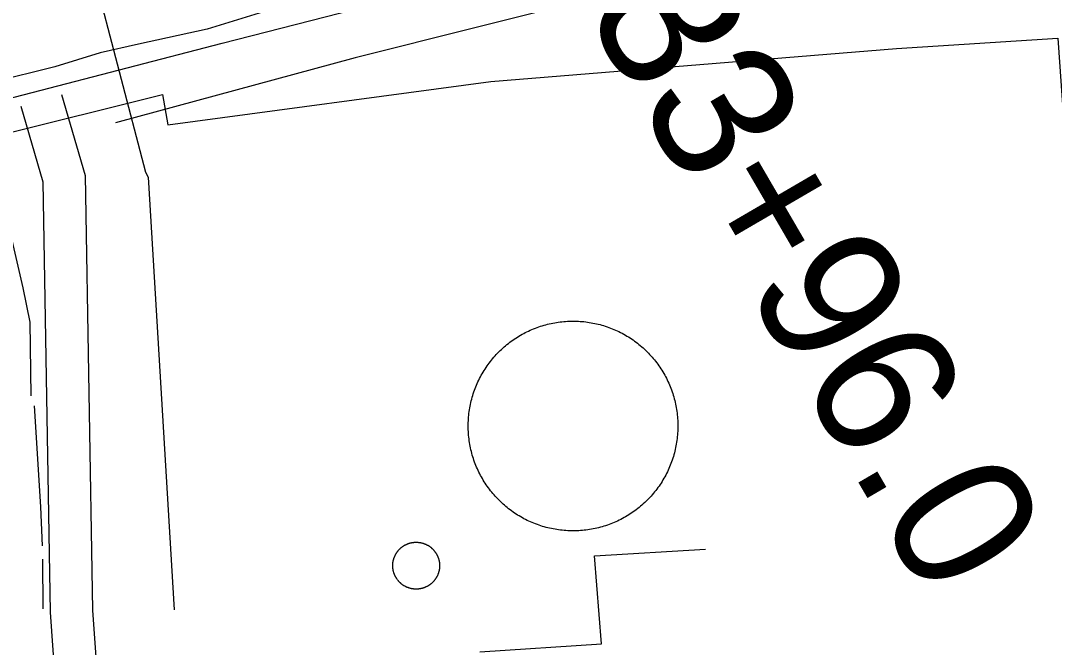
# Model space of a CAD drawing. Extents: x 3598634 to 3636690, y 517270 to 542944.
# Drawn here: x 3617770 to 3618503, y 533730 to 534174 of the extents above; entities that cross this region are included whole.
import ezdxf

# ---------------------------------------------------------------- set-up
doc = ezdxf.new("R2010")
doc.units = 0
for name, color, linetype in [('V-DOMW-TANK', 7, 'Continuous'), ('V-LEVE-TOET', 7, 'Continuous'), ('V-ROAD-CNTR', 7, 'Continuous'), ('V-SITE-OTLN', 7, 'Continuous'), ('V-SURV-IDEN', 7, 'Continuous'), ('V-TOPO-SHOR', 7, 'Continuous'), ('V-UTIL-LINE', 7, 'Continuous')]:
    doc.layers.add(name, color=color, linetype=linetype)

msp = doc.modelspace()

# ---------------------------------------------------------------- linework, layer by layer
at = {"layer": 'V-DOMW-TANK'}
for points in [[(3618092.22, 533913.24), (3618092.7, 533914.44), (3618093.19, 533915.65), (3618093.71, 533916.83), (3618094.24, 533918.02), (3618094.8, 533919.19), (3618095.38, 533920.35), (3618095.98, 533921.5), (3618096.59, 533922.64), (3618097.23, 533923.78), (3618097.89, 533924.9), (3618098.56, 533926), (3618099.26, 533927.1), (3618099.98, 533928.18), (3618100.71, 533929.25), (3618101.46, 533930.31), (3618102.23, 533931.35), (3618103.02, 533932.39), (3618103.83, 533933.4), (3618104.65, 533934.41), (3618105.49, 533935.39), (3618106.35, 533936.37), (3618107.23, 533937.33), (3618108.12, 533938.27), (3618109.03, 533939.2), (3618109.95, 533940.11), (3618110.89, 533941), (3618111.85, 533941.88), (3618112.82, 533942.74), (3618113.81, 533943.59), (3618114.8, 533944.42), (3618115.82, 533945.22), (3618116.85, 533946.02), (3618117.89, 533946.79), (3618118.94, 533947.54), (3618120.01, 533948.28), (3618121.09, 533949), (3618122.19, 533949.7), (3618123.29, 533950.38), (3618124.41, 533951.04), (3618125.54, 533951.68), (3618126.68, 533952.3), (3618127.83, 533952.9), (3618128.99, 533953.48), (3618130.16, 533954.04), (3618131.34, 533954.58), (3618132.53, 533955.1), (3618133.73, 533955.6), (3618134.94, 533956.08), (3618136.15, 533956.53), (3618137.37, 533956.97), (3618138.6, 533957.38), (3618139.84, 533957.77), (3618141.09, 533958.15), (3618142.34, 533958.49), (3618143.59, 533958.82), (3618144.85, 533959.12), (3618146.12, 533959.41), (3618147.39, 533959.67), (3618148.67, 533959.91), (3618149.95, 533960.12)], [(3618149.95, 533960.12), (3618151.23, 533960.32), (3618152.52, 533960.49), (3618153.81, 533960.64), (3618155.1, 533960.76), (3618156.39, 533960.87), (3618157.69, 533960.95), (3618158.98, 533961.01), (3618160.28, 533961.04), (3618161.58, 533961.06), (3618162.88, 533961.05), (3618164.18, 533961.01), (3618165.47, 533960.96), (3618166.77, 533960.88), (3618168.06, 533960.78), (3618169.36, 533960.66), (3618170.64, 533960.52), (3618171.93, 533960.35), (3618173.22, 533960.16), (3618174.5, 533959.95), (3618175.77, 533959.71), (3618177.05, 533959.45), (3618178.31, 533959.17), (3618179.58, 533958.87), (3618180.83, 533958.55), (3618182.08, 533958.2), (3618183.33, 533957.84), (3618184.57, 533957.45), (3618185.8, 533957.04), (3618187.02, 533956.61), (3618188.24, 533956.15), (3618189.45, 533955.68), (3618190.65, 533955.19), (3618191.84, 533954.67), (3618193.02, 533954.13), (3618194.19, 533953.58), (3618195.35, 533953), (3618196.51, 533952.4), (3618197.65, 533951.78), (3618198.78, 533951.15), (3618199.9, 533950.49), (3618201, 533949.81), (3618202.1, 533949.12), (3618203.18, 533948.4), (3618204.26, 533947.67), (3618205.31, 533946.92), (3618206.36, 533946.15), (3618207.39, 533945.36), (3618208.41, 533944.55), (3618209.41, 533943.73), (3618210.4, 533942.89), (3618211.37, 533942.03), (3618212.33, 533941.15), (3618213.27, 533940.26), (3618214.2, 533939.35), (3618215.11, 533938.43), (3618216, 533937.49), (3618216.88, 533936.53), (3618217.74, 533935.56), (3618218.59, 533934.57), (3618219.42, 533933.57), (3618220.23, 533932.56), (3618221.02, 533931.53), (3618221.79, 533930.49), (3618222.55, 533929.43), (3618223.28, 533928.36), (3618224, 533927.28), (3618224.7, 533926.19), (3618225.38, 533925.08), (3618226.04, 533923.97), (3618226.68, 533922.84), (3618227.3, 533921.7), (3618227.9, 533920.55), (3618228.48, 533919.39), (3618229.04, 533918.21), (3618229.58, 533917.04), (3618230.1, 533915.85), (3618230.6, 533914.65), (3618231.08, 533913.44), (3618231.54, 533912.22), (3618231.97, 533911), (3618232.39, 533909.77), (3618232.78, 533908.53), (3618233.15, 533907.29), (3618233.5, 533906.04), (3618233.82, 533904.78), (3618234.13, 533903.52), (3618234.41, 533902.26), (3618234.67, 533900.98), (3618234.91, 533899.71), (3618235.12, 533898.43), (3618235.32, 533897.15), (3618235.49, 533895.86), (3618235.64, 533894.57), (3618235.77, 533893.28), (3618235.87, 533891.98), (3618235.95, 533890.69), (3618236.01, 533889.39), (3618236.04, 533888.09), (3618236.06, 533886.8), (3618236.05, 533885.5)], [(3618147.61, 533813.67), (3618146.34, 533813.92), (3618145.07, 533814.2), (3618143.81, 533814.5), (3618142.55, 533814.83), (3618141.3, 533815.17), (3618140.05, 533815.54), (3618138.81, 533815.93), (3618137.58, 533816.33), (3618136.36, 533816.77), (3618135.14, 533817.22), (3618133.93, 533817.69), (3618132.73, 533818.19), (3618131.54, 533818.7), (3618130.36, 533819.24), (3618129.19, 533819.8), (3618128.02, 533820.38), (3618126.87, 533820.97), (3618125.73, 533821.59), (3618124.6, 533822.23), (3618123.48, 533822.89), (3618122.37, 533823.56), (3618121.28, 533824.26), (3618120.2, 533824.97), (3618119.12, 533825.71), (3618118.07, 533826.46), (3618117.02, 533827.23), (3618115.99, 533828.02), (3618114.97, 533828.82), (3618113.97, 533829.65), (3618112.98, 533830.49), (3618112.01, 533831.35), (3618111.05, 533832.22), (3618110.11, 533833.12), (3618109.18, 533834.02), (3618108.27, 533834.95), (3618107.38, 533835.89), (3618106.5, 533836.84), (3618105.64, 533837.82), (3618104.79, 533838.8), (3618103.96, 533839.8), (3618103.15, 533840.82), (3618102.36, 533841.84), (3618101.59, 533842.89), (3618100.83, 533843.94), (3618100.1, 533845.01), (3618099.38, 533846.09), (3618098.68, 533847.19), (3618098, 533848.29), (3618097.34, 533849.41), (3618096.7, 533850.54), (3618096.08, 533851.68), (3618095.48, 533852.83), (3618094.9, 533853.99), (3618094.33, 533855.16), (3618093.8, 533856.34), (3618093.28, 533857.53), (3618092.78, 533858.73), (3618092.3, 533859.94), (3618091.85, 533861.15), (3618091.41, 533862.37), (3618091, 533863.6), (3618090.6, 533864.84), (3618090.23, 533866.08), (3618089.89, 533867.33), (3618089.56, 533868.59), (3618089.25, 533869.85), (3618088.97, 533871.12), (3618088.71, 533872.39), (3618088.47, 533873.67), (3618088.25, 533874.95), (3618088.06, 533876.23), (3618087.89, 533877.52), (3618087.74, 533878.81), (3618087.61, 533880.1), (3618087.51, 533881.39), (3618087.43, 533882.69), (3618087.37, 533883.98), (3618087.33, 533885.28), (3618087.33, 533886.58), (3618087.33, 533887.88), (3618087.36, 533889.18), (3618087.42, 533890.47), (3618087.5, 533891.77), (3618087.6, 533893.06), (3618087.72, 533894.35), (3618087.86, 533895.64), (3618088.03, 533896.93), (3618088.22, 533898.21), (3618088.43, 533899.49), (3618088.67, 533900.77), (3618088.93, 533902.04), (3618089.2, 533903.31), (3618089.5, 533904.57), (3618089.83, 533905.83), (3618090.17, 533907.08), (3618090.54, 533908.32), (3618090.93, 533909.56), (3618091.34, 533910.8), (3618091.77, 533912.02), (3618092.22, 533913.24)], [(3618236.05, 533885.5), (3618236.02, 533884.2), (3618235.96, 533882.91), (3618235.89, 533881.61), (3618235.79, 533880.32), (3618235.66, 533879.02), (3618235.52, 533877.73), (3618235.35, 533876.45), (3618235.16, 533875.16), (3618234.95, 533873.88), (3618234.71, 533872.6), (3618234.46, 533871.33), (3618234.18, 533870.07), (3618233.88, 533868.8), (3618233.55, 533867.55), (3618233.21, 533866.29), (3618232.84, 533865.05), (3618232.45, 533863.81), (3618232.04, 533862.58), (3618231.61, 533861.35), (3618231.16, 533860.14), (3618230.68, 533858.93), (3618230.19, 533857.73), (3618229.67, 533856.54), (3618229.14, 533855.36), (3618228.58, 533854.18), (3618228, 533853.02), (3618227.4, 533851.87), (3618226.79, 533850.73), (3618226.15, 533849.6), (3618225.49, 533848.48), (3618224.81, 533847.37), (3618224.12, 533846.27), (3618223.4, 533845.19), (3618222.67, 533844.12), (3618221.92, 533843.06), (3618221.15, 533842.02), (3618220.36, 533840.99), (3618219.55, 533839.97), (3618218.73, 533838.97), (3618217.89, 533837.98), (3618217.03, 533837.01), (3618216.15, 533836.05), (3618215.26, 533835.1), (3618214.35, 533834.18), (3618213.43, 533833.27), (3618212.49, 533832.37), (3618211.53, 533831.49), (3618210.56, 533830.63), (3618209.58, 533829.79), (3618208.58, 533828.96), (3618207.56, 533828.15), (3618206.53, 533827.36), (3618205.49, 533826.59), (3618204.44, 533825.83), (3618203.37, 533825.09), (3618202.29, 533824.38), (3618201.19, 533823.68), (3618200.09, 533823), (3618198.97, 533822.34), (3618197.84, 533821.7), (3618196.7, 533821.07), (3618195.55, 533820.47), (3618194.39, 533819.9), (3618193.22, 533819.33), (3618192.04, 533818.79), (3618190.85, 533818.28), (3618189.65, 533817.78), (3618188.44, 533817.3), (3618187.23, 533816.84), (3618186.01, 533816.41), (3618184.77, 533815.99), (3618183.54, 533815.6), (3618182.29, 533815.23), (3618181.04, 533814.88), (3618179.79, 533814.56), (3618178.53, 533814.25), (3618177.26, 533813.97), (3618175.99, 533813.71), (3618174.71, 533813.47), (3618173.43, 533813.25), (3618172.15, 533813.06), (3618170.86, 533812.89), (3618169.57, 533812.74), (3618168.28, 533812.61), (3618166.99, 533812.51), (3618165.69, 533812.43), (3618164.4, 533812.37), (3618163.1, 533812.33), (3618161.8, 533812.32), (3618160.5, 533812.33), (3618159.2, 533812.36), (3618157.91, 533812.42), (3618156.61, 533812.49), (3618155.32, 533812.59), (3618154.03, 533812.72), (3618152.74, 533812.86), (3618151.45, 533813.03), (3618150.16, 533813.22), (3618148.88, 533813.43), (3618147.61, 533813.67)], [(3618037.73, 533798.43), (3618037.92, 533798.65), (3618038.11, 533798.87), (3618038.31, 533799.08), (3618038.51, 533799.29), (3618038.72, 533799.49), (3618038.93, 533799.69), (3618039.14, 533799.89), (3618039.35, 533800.09), (3618039.57, 533800.28), (3618039.79, 533800.46), (3618040.02, 533800.65), (3618040.25, 533800.83), (3618040.48, 533801), (3618040.71, 533801.17), (3618040.95, 533801.34), (3618041.19, 533801.5), (3618041.43, 533801.66), (3618041.68, 533801.82), (3618041.93, 533801.97), (3618042.18, 533802.11), (3618042.43, 533802.25), (3618042.69, 533802.39), (3618042.95, 533802.52), (3618043.21, 533802.65), (3618043.47, 533802.77), (3618043.73, 533802.89), (3618044, 533803), (3618044.27, 533803.12), (3618044.54, 533803.22), (3618044.81, 533803.32), (3618045.08, 533803.42), (3618045.36, 533803.51), (3618045.64, 533803.59), (3618045.92, 533803.67), (3618046.2, 533803.75), (3618046.48, 533803.82), (3618046.76, 533803.88), (3618047.04, 533803.94), (3618047.33, 533804), (3618047.62, 533804.05), (3618047.9, 533804.1), (3618048.19, 533804.14), (3618048.48, 533804.17), (3618048.77, 533804.2), (3618049.05, 533804.23), (3618049.34, 533804.25), (3618049.63, 533804.27), (3618049.92, 533804.28), (3618050.21, 533804.28), (3618050.5, 533804.28), (3618050.79, 533804.28), (3618051.08, 533804.27), (3618051.37, 533804.26), (3618051.66, 533804.24), (3618051.95, 533804.21), (3618052.24, 533804.18), (3618052.53, 533804.15), (3618052.82, 533804.11), (3618053.1, 533804.06), (3618053.39, 533804.01), (3618053.67, 533803.96), (3618053.96, 533803.9), (3618054.24, 533803.83), (3618054.52, 533803.76), (3618054.8, 533803.69), (3618055.08, 533803.61), (3618055.36, 533803.53), (3618055.63, 533803.44), (3618055.91, 533803.34), (3618056.18, 533803.24), (3618056.45, 533803.14), (3618056.72, 533803.03), (3618056.99, 533802.92), (3618057.25, 533802.8), (3618057.52, 533802.68), (3618057.78, 533802.55), (3618058.04, 533802.42), (3618058.29, 533802.29), (3618058.55, 533802.15), (3618058.8, 533802), (3618059.05, 533801.85), (3618059.3, 533801.7), (3618059.54, 533801.55), (3618059.78, 533801.38), (3618060.02, 533801.22), (3618060.25, 533801.05), (3618060.49, 533800.87), (3618060.71, 533800.69), (3618060.94, 533800.51), (3618061.16, 533800.32), (3618061.38, 533800.13), (3618061.6, 533799.94), (3618061.81, 533799.74), (3618062.02, 533799.54), (3618062.23, 533799.33), (3618062.43, 533799.13), (3618062.63, 533798.92), (3618062.82, 533798.7), (3618063.01, 533798.48), (3618063.2, 533798.26)], [(3618034.74, 533782.08), (3618034.64, 533782.35), (3618034.55, 533782.63), (3618034.47, 533782.9), (3618034.38, 533783.18), (3618034.31, 533783.46), (3618034.24, 533783.75), (3618034.17, 533784.03), (3618034.11, 533784.31), (3618034.06, 533784.6), (3618034, 533784.88), (3618033.96, 533785.17), (3618033.92, 533785.46), (3618033.88, 533785.74), (3618033.85, 533786.03), (3618033.83, 533786.32), (3618033.81, 533786.61), (3618033.79, 533786.9), (3618033.78, 533787.19), (3618033.77, 533787.48), (3618033.77, 533787.77), (3618033.78, 533788.06), (3618033.78, 533788.35), (3618033.8, 533788.64), (3618033.82, 533788.93), (3618033.84, 533789.22), (3618033.87, 533789.51), (3618033.91, 533789.8), (3618033.95, 533790.08), (3618033.99, 533790.37), (3618034.04, 533790.66), (3618034.1, 533790.94), (3618034.16, 533791.23), (3618034.22, 533791.51), (3618034.29, 533791.79), (3618034.37, 533792.07), (3618034.45, 533792.35), (3618034.53, 533792.63), (3618034.62, 533792.9), (3618034.71, 533793.18), (3618034.81, 533793.45), (3618034.92, 533793.72), (3618035.02, 533793.99), (3618035.14, 533794.26), (3618035.25, 533794.52), (3618035.38, 533794.79), (3618035.5, 533795.05), (3618035.63, 533795.31), (3618035.77, 533795.56), (3618035.91, 533795.82), (3618036.05, 533796.07), (3618036.2, 533796.32), (3618036.35, 533796.56), (3618036.51, 533796.81), (3618036.67, 533797.05), (3618036.84, 533797.29), (3618037.01, 533797.52), (3618037.18, 533797.75), (3618037.36, 533797.98), (3618037.54, 533798.21), (3618037.73, 533798.43)], [(3618063.2, 533798.26), (3618063.38, 533798.04), (3618063.56, 533797.81), (3618063.73, 533797.58), (3618063.91, 533797.34), (3618064.07, 533797.1), (3618064.24, 533796.86), (3618064.39, 533796.62), (3618064.55, 533796.38), (3618064.7, 533796.13), (3618064.84, 533795.88), (3618064.98, 533795.62), (3618065.12, 533795.37), (3618065.25, 533795.11), (3618065.38, 533794.85), (3618065.51, 533794.59), (3618065.62, 533794.32), (3618065.74, 533794.06), (3618065.85, 533793.79), (3618065.95, 533793.52), (3618066.05, 533793.24), (3618066.15, 533792.97), (3618066.24, 533792.69), (3618066.32, 533792.42), (3618066.4, 533792.14), (3618066.48, 533791.86), (3618066.55, 533791.57), (3618066.62, 533791.29), (3618066.68, 533791.01), (3618066.73, 533790.72), (3618066.78, 533790.44), (3618066.83, 533790.15), (3618066.87, 533789.86), (3618066.91, 533789.58), (3618066.94, 533789.29), (3618066.96, 533789), (3618066.98, 533788.71), (3618067, 533788.42), (3618067.01, 533788.13), (3618067.02, 533787.84), (3618067.02, 533787.55), (3618067.01, 533787.26), (3618067, 533786.97), (3618066.99, 533786.68), (3618066.97, 533786.39), (3618066.94, 533786.1), (3618066.92, 533785.81), (3618066.88, 533785.53), (3618066.84, 533785.24), (3618066.79, 533784.95), (3618066.75, 533784.67), (3618066.69, 533784.38), (3618066.63, 533784.1), (3618066.57, 533783.82), (3618066.5, 533783.53), (3618066.42, 533783.25), (3618066.34, 533782.97), (3618066.26, 533782.7), (3618066.17, 533782.42), (3618066.08, 533782.15), (3618065.98, 533781.87), (3618065.87, 533781.6), (3618065.77, 533781.33), (3618065.65, 533781.07), (3618065.53, 533780.8), (3618065.41, 533780.54), (3618065.28, 533780.28), (3618065.16, 533780.02), (3618065.02, 533779.76), (3618064.88, 533779.5), (3618064.73, 533779.25), (3618064.59, 533779.01), (3618064.43, 533778.76), (3618064.27, 533778.52), (3618064.11, 533778.28), (3618063.95, 533778.04), (3618063.78, 533777.8), (3618063.6, 533777.57), (3618063.43, 533777.34), (3618063.24, 533777.11), (3618063.06, 533776.89), (3618062.87, 533776.67), (3618062.67, 533776.46), (3618062.48, 533776.24), (3618062.28, 533776.04), (3618062.07, 533775.83), (3618061.86, 533775.63), (3618061.65, 533775.43), (3618061.43, 533775.23), (3618061.22, 533775.04), (3618060.99, 533774.86), (3618060.77, 533774.68), (3618060.54, 533774.49), (3618060.31, 533774.32), (3618060.07, 533774.15), (3618059.84, 533773.98), (3618059.6, 533773.82), (3618059.35, 533773.66), (3618059.11, 533773.51), (3618058.86, 533773.36), (3618058.61, 533773.21)], [(3618058.61, 533773.21), (3618058.36, 533773.07), (3618058.1, 533772.93), (3618057.84, 533772.8), (3618057.58, 533772.67), (3618057.32, 533772.55), (3618057.05, 533772.43), (3618056.79, 533772.32), (3618056.52, 533772.21), (3618056.25, 533772.1), (3618055.98, 533772), (3618055.7, 533771.91), (3618055.43, 533771.82), (3618055.15, 533771.73), (3618054.87, 533771.65), (3618054.59, 533771.58), (3618054.31, 533771.51), (3618054.03, 533771.44), (3618053.74, 533771.38), (3618053.46, 533771.32), (3618053.17, 533771.27), (3618052.89, 533771.23), (3618052.6, 533771.19), (3618052.31, 533771.15), (3618052.02, 533771.12), (3618051.73, 533771.09), (3618051.44, 533771.07), (3618051.15, 533771.06), (3618050.86, 533771.05), (3618050.57, 533771.04), (3618050.29, 533771.04), (3618049.99, 533771.04), (3618049.7, 533771.05), (3618049.41, 533771.07), (3618049.12, 533771.09), (3618048.83, 533771.11), (3618048.55, 533771.14), (3618048.26, 533771.18), (3618047.97, 533771.22), (3618047.68, 533771.26), (3618047.4, 533771.31), (3618047.12, 533771.36), (3618046.83, 533771.42), (3618046.55, 533771.49), (3618046.27, 533771.56), (3618045.99, 533771.63), (3618045.71, 533771.71), (3618045.43, 533771.8), (3618045.15, 533771.89), (3618044.88, 533771.98), (3618044.61, 533772.08), (3618044.33, 533772.18), (3618044.06, 533772.29), (3618043.8, 533772.4), (3618043.53, 533772.52), (3618043.27, 533772.64), (3618043.01, 533772.77), (3618042.75, 533772.9), (3618042.49, 533773.04), (3618042.24, 533773.18), (3618041.99, 533773.32), (3618041.74, 533773.47), (3618041.49, 533773.62), (3618041.25, 533773.78), (3618041.01, 533773.94), (3618040.77, 533774.11), (3618040.54, 533774.28), (3618040.3, 533774.45), (3618040.07, 533774.63), (3618039.85, 533774.81), (3618039.62, 533775), (3618039.41, 533775.19), (3618039.19, 533775.38), (3618038.98, 533775.58), (3618038.77, 533775.78), (3618038.56, 533775.99), (3618038.36, 533776.19), (3618038.16, 533776.4), (3618037.97, 533776.62), (3618037.78, 533776.84), (3618037.59, 533777.06), (3618037.41, 533777.29), (3618037.23, 533777.51), (3618037.05, 533777.74), (3618036.88, 533777.98), (3618036.71, 533778.22), (3618036.55, 533778.46), (3618036.39, 533778.7), (3618036.24, 533778.95), (3618036.09, 533779.2), (3618035.94, 533779.45), (3618035.8, 533779.7), (3618035.67, 533779.95), (3618035.53, 533780.21), (3618035.4, 533780.47), (3618035.28, 533780.73), (3618035.17, 533781), (3618035.05, 533781.27), (3618034.94, 533781.54), (3618034.84, 533781.81), (3618034.74, 533782.08)]]:
    msp.add_lwpolyline(points, dxfattribs=at)
at = {"layer": 'V-LEVE-TOET'}
msp.add_lwpolyline([(3618680.87, 534323.68), (3618547.71, 534303.76), (3618486.75, 534295.91), (3618444.42, 534289.17), (3618417.44, 534286.44), (3618381.47, 534282.8), (3618349.62, 534278.95), (3618316.72, 534268.27), (3618269.45, 534259.03), (3618220.8, 534249.85), (3618179.16, 534243.07), (3618125.32, 534226.6), (3618082.67, 534213.67), (3618038.58, 534199.45), (3617992.71, 534190.82), (3617948.22, 534182.12), (3617902.07, 534168), (3617853.35, 534157.46), (3617826.2, 534151.3), (3617794.02, 534141.27), (3617750.11, 534130.47)], dxfattribs=at)
at = {"layer": 'V-ROAD-CNTR'}
for points in [[(3616663.15, 533828.94), (3616874.85, 533888.05), (3617143.58, 533957.44), (3617424.76, 534026.34), (3617629.38, 534082.18), (3617710.24, 534105.61), (3617912.76, 534158.13), (3618143.11, 534217.25)], [(3617798.76, 534121.78), (3617815.51, 534064.31), (3617820.82, 533756.05), (3617826.61, 533673.28)], [(3617769.95, 534113.39), (3617785.58, 534059.78), (3617790.84, 533754.74), (3617808.73, 533499.18), (3617830.43, 533192.35), (3617835.37, 533095.63)]]:
    msp.add_lwpolyline(points, dxfattribs=at)
at = {"layer": 'V-SITE-OTLN'}
msp.add_lwpolyline([(3616721.16, 533632.58), (3616899.8, 533698.2), (3616988.87, 533732.75), (3616986.46, 533784.8), (3616974.05, 533889.9), (3617157.9, 533936.71), (3617509.62, 534027.02), (3617753.55, 534092.7), (3617870.5, 534121.67), (3617874.2, 534100.18), (3618103.26, 534130.89), (3618391.04, 534154.43), (3618505.49, 534161.54), (3618526.47, 533864.27), (3618538.2, 533706.29), (3618568.57, 533708.84), (3618569.87, 533688.91)], dxfattribs=at)
at = {"layer": 'V-TOPO-SHOR'}
msp.add_line((3617785.36, 533792.16), (3617785.6, 533757.1), dxfattribs=at)
for points in [[(3618178.77, 534190.97), (3618007.02, 534147.74), (3617837.19, 534101.66)], [(3617762.91, 534021.47), (3617771.3, 533984.61), (3617776.23, 533960.31), (3617776.95, 533908.04)], [(3617779.33, 533901.05), (3617783.86, 533829.35), (3617785.17, 533801.79)]]:
    msp.add_lwpolyline(points, dxfattribs=at)
at = {"layer": 'V-UTIL-LINE'}
for points in [[(3617821.03, 534209.73), (3617858.36, 534066.62), (3617860.25, 534063.08), (3617878.75, 533756.37)], [(3618095.5, 533726.52), (3618181.88, 533732.36), (3618176.85, 533794.6), (3618255.6, 533799.46)]]:
    msp.add_lwpolyline(points, dxfattribs=at)

# ---------------------------------------------------------------- texts
at = {"layer": 'V-SURV-IDEN'}
msp.add_text('33+96.0', height=100, rotation=300.21995, dxfattribs=at).set_placement((3618168.93, 534181.71))

doc.saveas('drawing.dxf')
